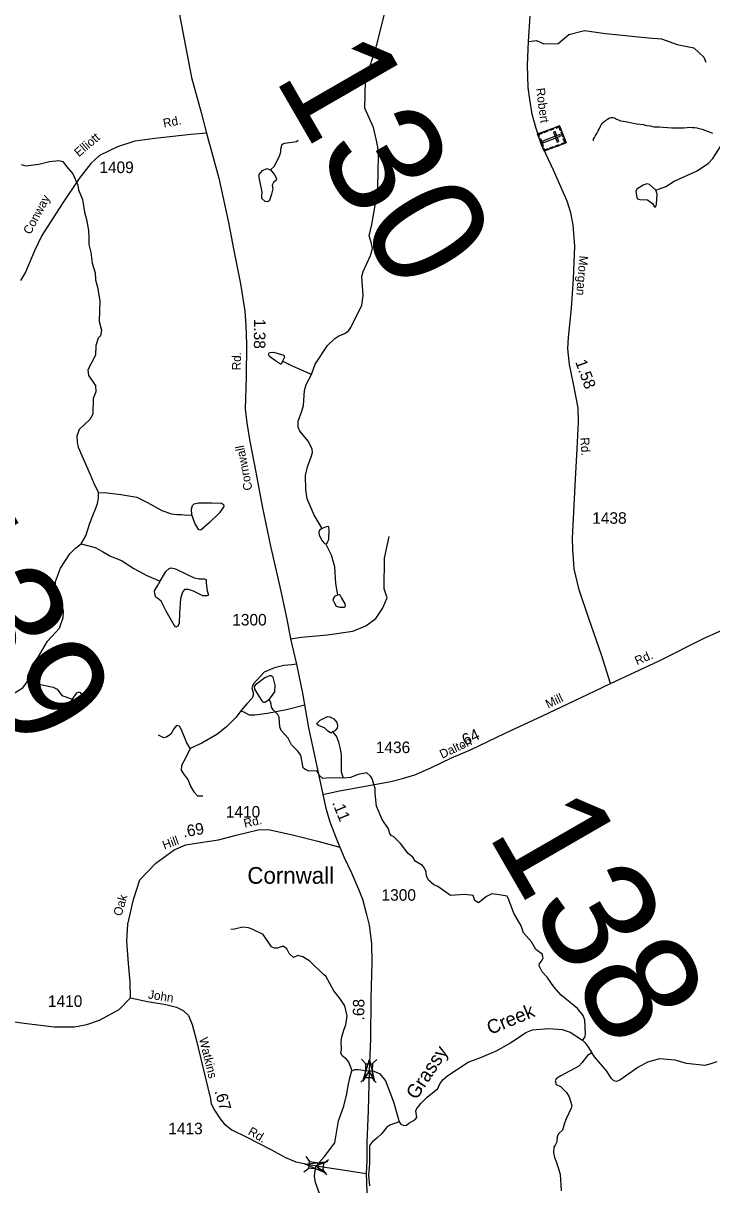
# Model space of a CAD drawing. Extents: x 2056842 to 2160602, y 826753 to 1016856.
# Drawn here: x 2095016 to 2102464, y 989856 to 1002428 of the extents above; entities that cross this region are included whole.
import ezdxf

# ---------------------------------------------------------------- set-up
doc = ezdxf.new("R2010")
doc.units = 0
for name, color, linetype in [('Exist Civil Demographics City Label', 7, 'Continuous'), ('Exist Cultural Cemetery CELL', 7, 'Continuous'), ('Exist Hydrographic Creek Single Shore', 7, 'Continuous'), ('Exist Hydrographic Creek Single Shore Label', 7, 'Continuous'), ('Exist Hydrographic Misc Water Feature', 7, 'Continuous'), ('Exist Road Non-System Type 51', 7, 'Continuous'), ('Exist Road Secondary Mileage Hundredths English Label', 7, 'Continuous'), ('Exist Road Secondary Structure Standard Bridge Attributed CELL', 7, 'Continuous'), ('Exist Road Secondary Structure Standard Bridge CELL', 7, 'Continuous'), ('Exist Road Secondary Structure Standard Bridge Number Label', 7, 'Continuous'), ('Exist Road Secondary Type 41 Attributed', 7, 'Continuous'), ('Exist Road Secondary Type 51 Attributed', 7, 'Continuous'), ('Exist Road Secondary Type 51 Label', 7, 'Continuous'), ('Exist Road Secondary Type 51 Number Label', 7, 'Continuous')]:
    doc.layers.add(name, color=color, linetype=linetype)

msp = doc.modelspace()

# ---------------------------------------------------------------- linework, layer by layer
at = {"layer": 'Exist Cultural Cemetery CELL'}
for points in [[(2100817, 1001318), (2100887, 1001132), (2100649, 1001042), (2100579, 1001229)], [(2100644, 1001253), (2100685, 1001268), (2100689, 1001258), (2100648, 1001243)], [(2100707, 1001277), (2100748, 1001292), (2100752, 1001281), (2100711, 1001266)], [(2100777, 1001303), (2100781, 1001292), (2100811, 1001304), (2100825, 1001266), (2100835, 1001270), (2100817, 1001318)], [(2100590, 1001198), (2100601, 1001202), (2100593, 1001222), (2100631, 1001237), (2100627, 1001247), (2100579, 1001229)], [(2100610, 1001179), (2100640, 1001099), (2100629, 1001095), (2100599, 1001175)], [(2100828, 1001206), (2100821, 1001223), (2100632, 1001152), (2100638, 1001134)], [(2100768, 1001256), (2100750, 1001249), (2100792, 1001139), (2100809, 1001146)], [(2100843, 1001249), (2100861, 1001200), (2100851, 1001196), (2100833, 1001245)], [(2100847, 1001116), (2100843, 1001127), (2100873, 1001138), (2100858, 1001176), (2100869, 1001180), (2100887, 1001132)], [(2100637, 1001073), (2100648, 1001077), (2100656, 1001057), (2100693, 1001071), (2100697, 1001060), (2100649, 1001042)], [(2100712, 1001078), (2100753, 1001094), (2100757, 1001083), (2100716, 1001068)], [(2100774, 1001101), (2100815, 1001117), (2100819, 1001106), (2100778, 1001091)]]:
    msp.add_lwpolyline(points, close=True, dxfattribs=at)
at = {"layer": 'Exist Hydrographic Creek Single Shore'}
for points in [[(2094994, 1000899), (2095042, 1000883), (2095184, 1000902), (2095300, 1000932), (2095400, 1000943), (2095444, 1000933), (2095484, 1000877), (2095553, 1000799), (2095607, 1000675), (2095615, 1000623), (2095658, 1000519), (2095677, 1000383), (2095699, 1000302), (2095721, 1000185), (2095726, 1000114), (2095727, 1000032), (2095746, 999947), (2095763, 999830), (2095792, 999727), (2095799, 999651), (2095819, 999571), (2095843, 999423), (2095838, 999198), (2095864, 999106), (2095852, 999046), (2095828, 999018), (2095800, 998938), (2095797, 998834), (2095716, 998676), (2095723, 998615), (2095796, 998505), (2095801, 998437), (2095772, 998366), (2095770, 998197), (2095735, 998139), (2095621, 998031), (2095597, 997957), (2095599, 997889), (2095610, 997839), (2095739, 997544), (2095777, 997457), (2095831, 997346)], [(2095643, 996793), (2095694, 996878), (2095736, 997016), (2095770, 997099), (2095802, 997180), (2095819, 997231), (2095831, 997287), (2095831, 997346)], [(2095062, 995302), (2095065, 995366), (2095111, 995480), (2095177, 995568), (2095278, 995738), (2095409, 995882), (2095448, 995997), (2095453, 996063), (2095439, 996117), (2095429, 996137), (2095427, 996157), (2095367, 996277), (2095364, 996384), (2095418, 996529), (2095521, 996685), (2095580, 996746), (2095643, 996793)], [(2094824, 995029), (2094911, 995173), (2095013, 995234), (2095062, 995302)], [(2098479, 994258), (2098331, 994260), (2098255, 994253), (2098220, 994287), (2098192, 994337), (2098106, 994333), (2098061, 994355), (2098042, 994369), (2098020, 994507), (2097984, 994551), (2097919, 994616), (2097883, 994688), (2097805, 994774), (2097791, 994814), (2097783, 994918), (2097769, 994946), (2097718, 994997), (2097701, 995024), (2097696, 995056), (2097692, 995082), (2097675, 995107)], [(2098479, 994258), (2098460, 994322), (2098458, 994506), (2098448, 994574), (2098431, 994645), (2098403, 994710), (2098366, 994758)], [(2101067, 991422), (2101091, 991450), (2101099, 991484), (2101089, 991638), (2101073, 991686), (2101012, 991764), (2100836, 991909), (2100756, 991997), (2100683, 992103), (2100629, 992159), (2100595, 992227), (2100599, 992251), (2100625, 992279), (2100641, 992311), (2100630, 992351), (2100560, 992403), (2100514, 992484), (2100428, 992582), (2100403, 992658), (2100323, 992794), (2100263, 992956), (2100250, 992980), (2100144, 992999), (2100084, 993003), (2100028, 992975), (2099939, 992909), (2099901, 992931), (2099884, 992986), (2099792, 992996), (2099637, 992986), (2099502, 993083), (2099456, 993101), (2099398, 993151), (2099378, 993199), (2099376, 993243), (2099358, 993283), (2099336, 993313), (2099255, 993357), (2099229, 993402), (2099179, 993442), (2099095, 993548), (2099021, 993624), (2099000, 993634), (2098982, 993658), (2098966, 993710), (2098900, 993809), (2098837, 993955), (2098821, 994095), (2098821, 994143), (2098791, 994249), (2098773, 994279), (2098732, 994315), (2098637, 994297), (2098555, 994264), (2098479, 994258)], [(2099082, 990538), (2099102, 990510), (2099133, 990496), (2099161, 990501), (2099188, 990521), (2099250, 990557), (2099274, 990585), (2099263, 990655), (2099272, 990682), (2099318, 990734), (2099386, 990805), (2099462, 990865), (2099500, 990898), (2099522, 990948), (2099558, 990994), (2099609, 991039), (2099828, 991181), (2099972, 991238), (2100143, 991310), (2100285, 991391), (2100453, 991505), (2100523, 991532), (2100703, 991547), (2100847, 991535), (2100933, 991506), (2101067, 991422)], [(2101067, 991422), (2101091, 991394), (2101123, 991354), (2101168, 991285)], [(2101168, 991285), (2101118, 991254), (2101060, 991174), (2101026, 991138), (2100831, 991034), (2100785, 991005), (2100771, 990981), (2100779, 990941), (2100827, 990921), (2100891, 990856), (2100923, 990806), (2100949, 990712), (2100944, 990684), (2100888, 990568), (2100870, 990522), (2100849, 990447), (2100808, 990409), (2100792, 990377), (2100787, 990321), (2100771, 990285), (2100754, 990262), (2100750, 990204), (2100764, 990152), (2100782, 990108), (2100823, 989972), (2100834, 989790)], [(2102517, 991186), (2102454, 991163), (2102387, 991148), (2102190, 991170), (2102067, 991204), (2101897, 991217), (2101768, 991181), (2101664, 991124), (2101468, 990987), (2101433, 990975), (2101405, 990981), (2101374, 991009), (2101328, 991087), (2101200, 991237), (2101168, 991284)], [(2098179, 989880), (2098167, 989950), (2098172, 990011), (2098185, 990060), (2098274, 990160), (2098387, 990310), (2098427, 990549), (2098485, 990706), (2098515, 990841), (2098526, 990910), (2098550, 991012), (2098572, 991090)], [(2098572, 991090), (2098604, 991103), (2098640, 991105), (2098756, 991089), (2098801, 991089), (2098874, 991058), (2098935, 990980), (2098969, 990887), (2099021, 990755), (2099082, 990538)], [(2099082, 990538), (2098980, 990501), (2098949, 990479), (2098896, 990412), (2098839, 990361), (2098793, 990320), (2098768, 990293), (2098761, 990272), (2098763, 990239), (2098762, 990198), (2098760, 990090), (2098752, 989959), (2098760, 989843)], [(2098242, 989699), (2098179, 989880)]]:
    msp.add_lwpolyline(points, dxfattribs=at)
at = {"layer": 'Exist Hydrographic Misc Water Feature'}
for points in [[(2098836, 1001159), (2098804, 1001299), (2098712, 1001508), (2098719, 1001806), (2098843, 1002207), (2099217, 1003713)], [(2101184, 1001156), (2101186, 1001172), (2101194, 1001190), (2101204, 1001206), (2101213, 1001222), (2101219, 1001234), (2101229, 1001250), (2101235, 1001265), (2101245, 1001283), (2101261, 1001313), (2101269, 1001329), (2101287, 1001351), (2101295, 1001361), (2101313, 1001375), (2101337, 1001391), (2101355, 1001401), (2101375, 1001407), (2101393, 1001407), (2101413, 1001403), (2101435, 1001391), (2101455, 1001381), (2101477, 1001373), (2101507, 1001367), (2101531, 1001365), (2101567, 1001358), (2101613, 1001348), (2101653, 1001340), (2101687, 1001336), (2101721, 1001330), (2101757, 1001322), (2101797, 1001316), (2101837, 1001308), (2101855, 1001306), (2101893, 1001305), (2101935, 1001303), (2101985, 1001299), (2102033, 1001295), (2102075, 1001295), (2102127, 1001295), (2102163, 1001297), (2102197, 1001300), (2102223, 1001302), (2102257, 1001300), (2102277, 1001300), (2102303, 1001296), (2102327, 1001290), (2102359, 1001280), (2102387, 1001272), (2102415, 1001260), (2102436, 1001252), (2102471, 1001238)], [(2097690, 1000842), (2097732, 1000880), (2097791, 1001000), (2097801, 1001036), (2097801, 1001064), (2097817, 1001120), (2097845, 1001130), (2097973, 1001147), (2097991, 1001161)], [(2098133, 998625), (2098173, 998739), (2098306, 998941), (2098388, 999015), (2098430, 999044), (2098494, 999068), (2098538, 999102), (2098561, 999134), (2098680, 999376), (2098693, 999481), (2098678, 999688), (2098693, 999742), (2098771, 999913), (2098795, 999991), (2098783, 1000042), (2098756, 1000128), (2098788, 1000251), (2098851, 1000620), (2098856, 1000854), (2098859, 1000957), (2098859, 1001020), (2098851, 1001087), (2098836, 1001159)], [(2101858, 1000620), (2101967, 1000659), (2102057, 1000717), (2102306, 1000830), (2102428, 1000912), (2102476, 1000962), (2102566, 1001103), (2102591, 1001129), (2102613, 1001162), (2102653, 1001223)], [(2097690, 1000842), (2097729, 1000793), (2097756, 1000749), (2097751, 1000730), (2097722, 1000705), (2097707, 1000676), (2097714, 1000637), (2097702, 1000578), (2097680, 1000508), (2097663, 1000495), (2097631, 1000498), (2097597, 1000530), (2097597, 1000559), (2097602, 1000600), (2097568, 1000757), (2097568, 1000791), (2097605, 1000835), (2097651, 1000857), (2097690, 1000842)], [(2101858, 1000620), (2101789, 1000683), (2101762, 1000688), (2101720, 1000674), (2101652, 1000632), (2101642, 1000608), (2101652, 1000544), (2101659, 1000527), (2101684, 1000520), (2101767, 1000517), (2101823, 1000476), (2101845, 1000439), (2101857, 1000439), (2101867, 1000471), (2101872, 1000576), (2101858, 1000620)], [(2097819, 998771), (2097807, 998739), (2097797, 998737), (2097746, 998773), (2097680, 998820), (2097668, 998844), (2097680, 998864), (2097722, 998866), (2097834, 998834), (2097841, 998815), (2097819, 998771)], [(2098133, 998625), (2097929, 998717), (2097819, 998771)], [(2098249, 996960), (2098161, 997104), (2098088, 997279), (2098071, 997379), (2098068, 997533), (2098090, 997626), (2098132, 997733), (2098146, 997783), (2098141, 997817), (2098102, 997900), (2098007, 998014), (2097990, 998056), (2097990, 998119), (2098028, 998229), (2098046, 998292), (2098058, 998453), (2098077, 998517), (2098133, 998625)], [(2095831, 997346), (2095894, 997348), (2096071, 997326), (2096246, 997297), (2096361, 997241), (2096515, 997153), (2096619, 997119), (2096678, 997111), (2096727, 997109), (2096785, 997104), (2096841, 997106)], [(2096841, 997106), (2096837, 997167), (2096846, 997209), (2096863, 997226), (2096912, 997236), (2097051, 997238), (2097161, 997233), (2097183, 997219), (2097185, 997197), (2097139, 997128), (2097027, 997021), (2096937, 996940), (2096915, 996943), (2096873, 997016), (2096841, 997106)], [(2098249, 996960), (2098219, 996940), (2098212, 996918), (2098217, 996886), (2098249, 996825), (2098273, 996798), (2098290, 996794)], [(2098290, 996794), (2098305, 996801), (2098322, 996842), (2098324, 996942), (2098322, 996977), (2098302, 996981), (2098249, 996960)], [(2095643, 996793), (2095792, 996754), (2095873, 996710), (2095953, 996663), (2095995, 996644), (2096077, 996611), (2096212, 996527), (2096354, 996451), (2096498, 996390)], [(2098419, 996242), (2098397, 996364), (2098388, 996543), (2098351, 996670), (2098322, 996728), (2098290, 996794)], [(2096498, 996390), (2096558, 996493), (2096595, 996527), (2096615, 996534), (2096663, 996522), (2096781, 996466), (2096866, 996424), (2096917, 996414), (2096976, 996414), (2096993, 996407), (2096995, 996366), (2097007, 996285), (2097020, 996236), (2097003, 996229), (2096959, 996231), (2096859, 996280), (2096802, 996297), (2096759, 996297), (2096739, 996270), (2096717, 996200), (2096707, 996043), (2096702, 995934), (2096688, 995902), (2096668, 995892), (2096649, 995914), (2096563, 996065), (2096507, 996173), (2096471, 996200), (2096451, 996217), (2096441, 996248), (2096437, 996283), (2096468, 996339), (2096498, 996390)], [(2098419, 996242), (2098432, 996245), (2098441, 996242), (2098456, 996211), (2098495, 996142), (2098498, 996115), (2098488, 996103), (2098444, 996103), (2098405, 996113), (2098388, 996147), (2098368, 996184), (2098376, 996208), (2098393, 996230), (2098419, 996242)], [(2097675, 995107), (2097702, 995139), (2097736, 995192), (2097740, 995264), (2097718, 995349), (2097699, 995366), (2097678, 995366), (2097629, 995341), (2097524, 995263), (2097515, 995244), (2097517, 995219), (2097564, 995143), (2097595, 995092), (2097610, 995081), (2097628, 995080), (2097675, 995107)], [(2095062, 995302), (2095152, 995280), (2095253, 995258), (2095338, 995240), (2095384, 995220), (2095432, 995153), (2095550, 995112)], [(2095550, 995112), (2095597, 995180), (2095619, 995190), (2095636, 995183), (2095641, 995166), (2095660, 995078), (2095653, 995053), (2095626, 995039), (2095528, 995012), (2095509, 995017), (2095504, 995026), (2095511, 995056), (2095550, 995112)], [(2098366, 994758), (2098352, 994748), (2098338, 994748), (2098310, 994765), (2098275, 994801), (2098254, 994810), (2098208, 994825), (2098194, 994836), (2098193, 994848), (2098229, 994884), (2098308, 994923), (2098332, 994922), (2098377, 994900), (2098408, 994858), (2098415, 994826), (2098413, 994798), (2098388, 994770), (2098366, 994758)], [(2098573, 991090), (2098536, 991182), (2098512, 991216), (2098466, 991252), (2098452, 991284), (2098458, 991320), (2098455, 991403), (2098462, 991457), (2098487, 991540), (2098505, 991586), (2098521, 991684), (2098494, 991791), (2098460, 991847), (2098433, 991881), (2098377, 991955), (2098289, 992114), (2098265, 992131), (2098117, 992275), (2098039, 992323), (2097987, 992337), (2097939, 992316), (2097891, 992358), (2097867, 992410), (2097828, 992438), (2097762, 992418), (2097734, 992416), (2097702, 992432), (2097610, 992565), (2097492, 992621), (2097452, 992637), (2097392, 992643), (2097300, 992621), (2097260, 992620)]]:
    msp.add_lwpolyline(points, dxfattribs=at)
at = {"layer": 'Exist Road Non-System Type 51'}
for points in [[(2100480, 1002230), (2100569, 1002242), (2100646, 1002206), (2100801, 1002210), (2100919, 1002305), (2101086, 1002351), (2101313, 1002315), (2101781, 1002269), (2101921, 1002260), (2102089, 1002196), (2102271, 1002160), (2102379, 1002060), (2102398, 1002006)], [(2097908, 995765), (2098024, 995781), (2098307, 995808), (2098581, 995848), (2098722, 995907), (2098830, 995984), (2098901, 996093), (2098951, 996207), (2098933, 996261), (2098921, 996307), (2098925, 996637), (2098973, 996873)], [(2097971, 995489), (2097922, 995485), (2097833, 995476), (2097733, 995451), (2097622, 995405), (2097507, 995276), (2097489, 995233), (2097505, 995165), (2097491, 995124), (2097434, 995061), (2097371, 994986)], [(2097371, 994986), (2097318, 994917), (2097215, 994814), (2097111, 994728), (2096948, 994635), (2096823, 994576)], [(2098063, 995047), (2097863, 994997), (2097657, 994956), (2097521, 994938), (2097464, 994938), (2097416, 994963), (2097371, 994986)], [(2096823, 994576), (2096782, 994646), (2096728, 994780), (2096705, 994821), (2096673, 994826), (2096646, 994792), (2096614, 994733), (2096567, 994699), (2096537, 994692), (2096478, 994721)], [(2096823, 994576), (2096774, 994482), (2096727, 994393), (2096724, 994343), (2096758, 994293), (2096795, 994241), (2096829, 994164), (2096860, 994109), (2096901, 994066), (2096960, 994064)]]:
    msp.add_lwpolyline(points, dxfattribs=at)
at = {"layer": 'Exist Road Secondary Structure Standard Bridge Attributed CELL'}
for points in [[(2098688, 990978), (2098760, 991211), (2098814, 990974), (2098756, 991089)], [(2098290, 989983), (2098065, 990077), (2098306, 990108), (2098185, 990060)]]:
    msp.add_lwpolyline(points, close=True, dxfattribs=at)
at = {"layer": 'Exist Road Secondary Structure Standard Bridge CELL'}
for p, q in [((2098722, 991165), (2098674, 991215)), ((2098791, 991163), (2098841, 991211)), ((2098667, 990967), (2098717, 991014)), ((2098835, 990962), (2098788, 991012)), ((2098073, 990161), (2098114, 990106)), ((2098264, 990086), (2098319, 990128)), ((2098050, 989994), (2098105, 990036)), ((2098255, 990018), (2098297, 989963))]:
    msp.add_line(p, q, dxfattribs=at)
for points in [[(2098717, 991014), (2098721, 991165), (2098792, 991163), (2098788, 991012)], [(2098114, 990106), (2098264, 990086), (2098255, 990016), (2098105, 990036)]]:
    msp.add_lwpolyline(points, close=True, dxfattribs=at)
at = {"layer": 'Exist Road Secondary Type 41 Attributed'}
msp.add_lwpolyline([(2096997, 1001239), (2096830, 1001223), (2096440, 1001180), (2096222, 1001152), (2096035, 1001090), (2095842, 1000997), (2095747, 1000911), (2095622, 1000749), (2095437, 1000474), (2095217, 1000131), (2095139, 999966), (2095041, 999735), (2094986, 999645)], dxfattribs=at)
at = {"layer": 'Exist Road Secondary Type 51 Attributed'}
for points in [[(2096644, 1003880), (2096593, 1003631), (2096579, 1003481), (2096584, 1003306), (2096650, 1002933), (2096708, 1002502), (2096837, 1001841), (2096941, 1001460), (2096997, 1001239)], [(2101368, 995281), (2101272, 995590), (2101133, 995986), (2101031, 996295), (2100976, 996522), (2100962, 996734), (2100957, 996856), (2100990, 997493), (2101008, 997820), (2101023, 998110), (2101018, 998264), (2100967, 998524), (2100924, 998733), (2100908, 998903), (2100913, 999028), (2100948, 999343), (2100968, 999660), (2100982, 1000015), (2100965, 1000245), (2100940, 1000377), (2100899, 1000502), (2100750, 1000839), (2100620, 1001122), (2100564, 1001288), (2100522, 1001444), (2100495, 1001603), (2100476, 1001734), (2100471, 1001974), (2100480, 1002230), (2100499, 1002504)], [(2096997, 1001239), (2097130, 1000752), (2097236, 1000272), (2097293, 999967), (2097365, 999607), (2097414, 999312), (2097423, 999158), (2097430, 998959), (2097426, 998594), (2097417, 998255), (2097433, 998103), (2097462, 997921), (2097531, 997568), (2097602, 997202), (2097692, 996768), (2097801, 996281), (2097871, 995959), (2097908, 995765), (2097971, 995489), (2098035, 995178), (2098101, 994801), (2098187, 994400), (2098255, 994080)], [(2101368, 995281), (2101895, 995528), (2102376, 995768), (2102550, 995848), (2102714, 995914), (2102844, 995940), (2103003, 995961), (2103219, 995981), (2103584, 995992), (2103973, 996011), (2104241, 996033), (2104363, 996061), (2104576, 996113), (2105063, 996274), (2105559, 996421), (2106164, 996605), (2106755, 996788), (2106871, 996825), (2107623, 997049), (2107841, 997119), (2107978, 997151)], [(2098255, 994080), (2098321, 994096), (2098437, 994119), (2098775, 994182), (2098992, 994221), (2099117, 994252), (2099251, 994293), (2099426, 994368), (2099648, 994475), (2099853, 994563), (2100230, 994744), (2100631, 994932), (2101045, 995127), (2101368, 995281)], [(2098255, 994080), (2098288, 993933), (2098334, 993783), (2098402, 993608), (2098442, 993511)], [(2096176, 991880), (2096171, 992050), (2096153, 992250), (2096135, 992492), (2096148, 992676), (2096207, 992942), (2096277, 993156), (2096450, 993335), (2096649, 993481), (2096773, 993534), (2096932, 993559), (2097127, 993589), (2097320, 993641), (2097570, 993700), (2097682, 993697), (2097929, 993645), (2098204, 993576), (2098360, 993533), (2098442, 993511)], [(2098442, 993511), (2098483, 993405), (2098565, 993231), (2098644, 993056), (2098687, 992947), (2098727, 992795), (2098758, 992667), (2098783, 992467), (2098787, 992261), (2098774, 991870), (2098772, 991432), (2098756, 991089)], [(2092120, 992307), (2092297, 992288), (2092444, 992263), (2092639, 992213), (2092802, 992164), (2093030, 992062), (2093376, 991893), (2093610, 991770), (2093730, 991724), (2093870, 991690), (2094171, 991677), (2094455, 991674), (2094614, 991660), (2095056, 991602), (2095352, 991564), (2095570, 991564), (2095705, 991591), (2095842, 991636), (2096052, 991754), (2096176, 991880)], [(2096176, 991880), (2096361, 991838), (2096560, 991807), (2096674, 991779), (2096746, 991741), (2096805, 991686), (2096844, 991591), (2096882, 991441), (2096984, 991025), (2097041, 990786), (2097050, 990732), (2097086, 990664), (2097147, 990570), (2097188, 990515), (2097271, 990452), (2097433, 990370), (2097693, 990238), (2097854, 990152), (2097966, 990104), (2098185, 990060)], [(2098756, 991089), (2098747, 990657), (2098733, 990320), (2098731, 990116), (2098726, 989978)], [(2098185, 990060), (2098494, 990012), (2098726, 989978)], [(2098726, 989978), (2098732, 989779), (2098751, 989561), (2098828, 989224), (2098891, 988952), (2098944, 988758), (2098979, 988620)]]:
    msp.add_lwpolyline(points, dxfattribs=at)

# ---------------------------------------------------------------- texts
at = {"layer": 'Exist Civil Demographics City Label'}
msp.add_text('Cornwall', height=180.4, dxfattribs=at).set_placement((2097440, 993114))
at = {"layer": 'Exist Hydrographic Creek Single Shore Label'}
for s, rotation, p in [('Creek', 22.4756, (2100068, 991477)), ('Grassy', 56.8179, (2099270, 990767))]:
    msp.add_text(s, height=150, rotation=rotation, dxfattribs=at).set_placement(p)
at = {"layer": 'Exist Road Secondary Mileage Hundredths English Label'}
for s, rotation, p in [('1.38', 269.6416, (2097512, 999229)), ('1.58', 290.0676, (2100985, 998763)), ('.64', 25.3226, (2099756, 994586)), ('.11', 292.2353, (2098355, 993991)), ('.69', 10.1396, (2096751, 993614)), ('.68', 89.1019, (2098704, 991634)), ('.67', 286.8576, (2097083, 990868))]:
    msp.add_text(s, height=125, rotation=rotation, dxfattribs=at).set_placement(p)
at = {"layer": 'Exist Road Secondary Structure Standard Bridge Number Label'}
for s, p in [('130', (2097721, 1001848)), ('139', (2093620, 996888)), ('138', (2100027, 993661))]:
    msp.add_text(s, height=1230.3, rotation=300, dxfattribs=at).set_placement(p)
at = {"layer": 'Exist Road Secondary Type 51 Label'}
for s, rotation, p in [('Robert', 277.3497, (2100563, 1001722)), ('Rd.', 11.2009, (2096538, 1001297)), ('Elliott', 40.3786, (2095617, 1000976)), ('Conway', 61.9215, (2095093, 1000134)), ('Morgan', 265.507, (2101032, 999915)), ('Rd.', 88.4217, (2097367, 998670)), ('Rd.', 273.9569, (2101042, 997942)), ('Cornwall', 100.9663, (2097496, 997380)), ('Rd.', 23.1381, (2101655, 995478)), ('Mill', 25.3226, (2100693, 995010)), ('Dalton', 25.3226, (2099547, 994466)), ('Rd.', 12.7717, (2097412, 993719)), ('Hill', 20.1715, (2096542, 993483)), ('Oak', 73.6317, (2096078, 992757)), ('John', 351.0641, (2096362, 991872)), ('Watkins', 283.8628, (2096916, 991437)), ('Rd.', 329.3544, (2097439, 990406))]:
    msp.add_text(s, height=95, rotation=rotation, dxfattribs=at).set_placement(p)
at = {"layer": 'Exist Road Secondary Type 51 Number Label'}
for s, p in [('1409', (2095839, 1000806)), ('1438', (2101171, 997010)), ('1300', (2097277, 995909)), ('1436', (2098830, 994528)), ('1410', (2097207, 993830)), ('1300', (2098892, 992930)), ('1410', (2095283, 991781)), ('1413', (2096585, 990402))]:
    msp.add_text(s, height=125, dxfattribs=at).set_placement(p)

doc.saveas('drawing.dxf')
